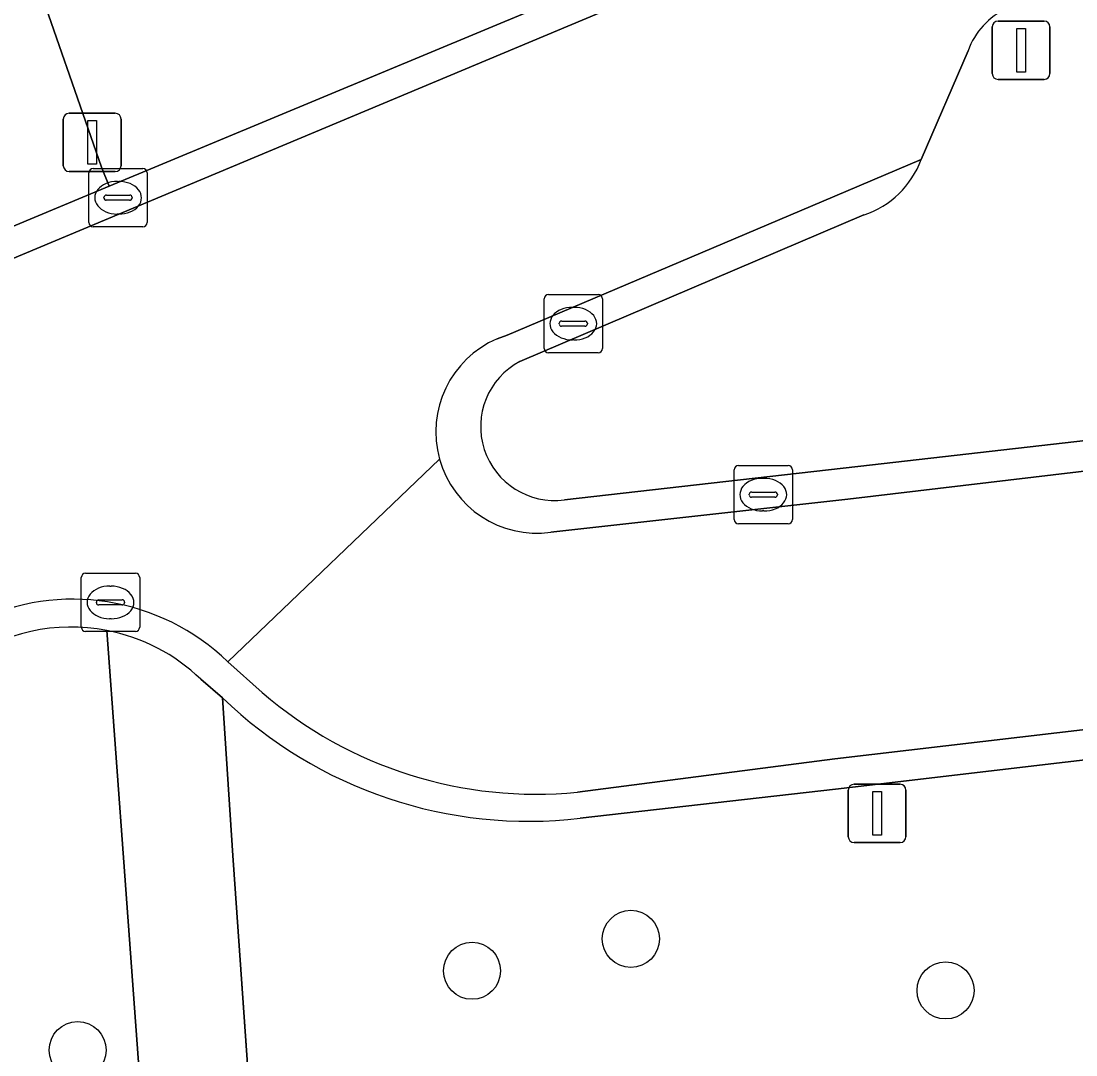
# Model space of a CAD drawing. Extents: x 162661 to 163484, y 380247 to 381230.
# Drawn here: x 163025.04 to 163043.12, y 380772.44 to 380790.17 of the extents above; entities that cross this region are included whole.
import ezdxf

# ---------------------------------------------------------------- set-up
doc = ezdxf.new("R2010")
doc.units = 0
for name, color, linetype in [('IMGEO_Afsluitpaal', 7, 'Continuous'), ('IMGEO_Boom', 7, 'Continuous'), ('IMGEO_Erf', 7, 'Continuous'), ('IMGEO_Groenvoorziening', 7, 'Continuous'), ('IMGEO_Kolk', 7, 'Continuous'), ('IMGEO_Lichtmast', 7, 'Continuous'), ('IMGEO_Rijbaan_lokaal_gesloten', 7, 'Continuous'), ('IMGEO_Rijbaan_lokaal_open', 7, 'Continuous'), ('IMGEO_Voetpad_open', 7, 'Continuous')]:
    doc.layers.add(name, color=color, linetype=linetype)

msp = doc.modelspace()

# ---------------------------------------------------------------- linework, layer by layer
at = {"layer": 'IMGEO_Afsluitpaal'}
for p, q in [((163041.686, 380789.267), (163041.686, 380790.067)), ((163041.686, 380790.067), (163041.686, 380789.267)), ((163041.786, 380790.167), (163042.576, 380790.167)), ((163042.576, 380790.167), (163041.786, 380790.167)), ((163042.676, 380790.067), (163042.676, 380789.267)), ((163042.676, 380789.267), (163042.676, 380790.067)), ((163042.576, 380789.167), (163041.786, 380789.167)), ((163041.786, 380789.167), (163042.576, 380789.167))]:
    msp.add_line(p, q, dxfattribs=at)
msp.add_lwpolyline([(163042.106, 380790.042), (163042.256, 380790.042), (163042.256, 380789.292), (163042.106, 380789.292), (163042.106, 380790.042)], dxfattribs=at)
for centre, start, end in [((163041.786, 380790.067), 90, 180), ((163041.786, 380790.067), 90, 180), ((163042.576, 380790.067), 0, 90), ((163042.576, 380790.067), 360, 90), ((163041.786, 380789.267), 180, 270), ((163041.786, 380789.267), 180, 270), ((163042.576, 380789.267), 270, 0), ((163042.576, 380789.267), 270, 0)]:
    msp.add_arc(centre, 0.1, start, end, dxfattribs=at)
at = {"layer": 'IMGEO_Boom'}
for centre in [(163035.49, 380774.431), (163032.767, 380773.883), (163040.886, 380773.546), (163026.005, 380772.523)]:
    msp.add_circle(centre, 0.489, dxfattribs=at)
at = {"layer": 'IMGEO_Erf'}
msp.add_lwpolyline([(163028.488, 380778.563), (163028.665, 380775.858), (163029.443, 380764.786), (163030.493, 380750), (163032.814, 380717.345), (163058.503, 380720.872), (163058.785, 380720.911), (163058.335, 380728.365), (163094.742, 380732.927), (163096.39, 380733.078), (163096.353, 380733.518), (163095.175, 380750), (163092.778, 380783.508), (163089.971, 380783.193), (163089.993, 380782.992), (163039.001, 380776.996), (163034.619, 380776.499)], dxfattribs=at)
msp.add_arc((163033.734, 380784.007), 7.56, 226.0645, 276.7239, dxfattribs=at)
at = {"layer": 'IMGEO_Groenvoorziening'}
for points in [[(163034.352, 380781.96), (163039.382, 380782.529), (163091.191, 380788.443), (163087.508, 380798.177), (163086.729, 380806.834), (163084.294, 380805.828), (163084.311, 380805.649), (163083.113, 380805.114), (163068.745, 380799.107), (163050.701, 380791.564), (163048.473, 380790.555)], [(163056.401, 380799.878), (163057.298, 380800.27), (163057.721, 380800.899), (163058.138, 380801.852), (163058.362, 380802.673), (163057.8, 380804.399), (163030.961, 380793.075), (163025.188, 380791.197), (163026.413, 380787.66), (163026.545, 380787.336), (163047.572, 380796.092)], [(163041.271, 380789.658), (163040.468, 380787.793)], [(163039.487, 380786.843), (163033.585, 380784.33)], [(163026.813, 380775.509), (163026.504, 380779.719)], [(163022.669, 380775.611), (163023.223, 380767.983), (163026.572, 380721.261), (163026.708, 380719.363), (163026.915, 380716.475), (163031.09, 380717.016), (163030.895, 380719.695), (163030.762, 380721.511), (163028.686, 380750), (163026.813, 380775.509)]]:
    msp.add_lwpolyline(points, dxfattribs=at)
for centre, radius, start, end in [((163042.452, 380789.235), 1.255, 114.0528, 160.305), ((163038.982, 380788.346), 1.586, 288.5769, 339.5836), ((163034.18, 380783.213), 1.265, 118.0405, 277.8256), ((163025.896, 380776.57), 3.207, 79.075, 172.6698)]:
    msp.add_arc(centre, radius, start, end, dxfattribs=at)
at = {"layer": 'IMGEO_Kolk'}
for p, q in [((163026.198, 380786.712), (163026.198, 380787.564)), ((163026.273, 380787.638), (163027.125, 380787.638)), ((163027.199, 380787.564), (163027.199, 380786.712)), ((163026.686, 380787.418), (163026.711, 380787.418)), ((163026.457, 380787.132), (163026.457, 380787.144)), ((163026.5, 380787.181), (163026.898, 380787.181)), ((163026.941, 380787.144), (163026.941, 380787.132)), ((163026.895, 380787.095), (163026.497, 380787.095)), ((163026.709, 380786.858), (163026.684, 380786.858)), ((163027.125, 380786.638), (163026.273, 380786.638)), ((163034.002, 380784.553), (163034.002, 380785.405)), ((163034.077, 380785.479), (163034.929, 380785.479)), ((163035.003, 380785.405), (163035.003, 380784.553)), ((163034.49, 380785.259), (163034.515, 380785.259)), ((163034.261, 380784.973), (163034.261, 380784.985)), ((163034.304, 380785.022), (163034.702, 380785.022)), ((163034.745, 380784.985), (163034.745, 380784.973)), ((163034.699, 380784.936), (163034.301, 380784.936)), ((163034.513, 380784.699), (163034.488, 380784.699)), ((163034.929, 380784.479), (163034.077, 380784.479)), ((163037.26, 380781.621), (163037.26, 380782.473)), ((163037.335, 380782.547), (163038.187, 380782.547)), ((163038.261, 380782.473), (163038.261, 380781.621)), ((163037.748, 380782.327), (163037.773, 380782.327)), ((163037.562, 380782.09), (163037.96, 380782.09)), ((163037.519, 380782.041), (163037.519, 380782.053)), ((163037.957, 380782.004), (163037.559, 380782.004)), ((163038.003, 380782.053), (163038.003, 380782.041)), ((163037.771, 380781.767), (163037.746, 380781.767)), ((163038.187, 380781.547), (163037.335, 380781.547)), ((163026.143, 380780.699), (163026.995, 380780.699)), ((163026.068, 380779.773), (163026.068, 380780.625)), ((163026.556, 380780.479), (163026.581, 380780.479)), ((163027.069, 380780.625), (163027.069, 380779.773)), ((163026.327, 380780.193), (163026.327, 380780.205)), ((163026.765, 380780.156), (163026.367, 380780.156)), ((163026.37, 380780.242), (163026.768, 380780.242)), ((163026.811, 380780.205), (163026.811, 380780.193)), ((163026.579, 380779.919), (163026.554, 380779.919)), ((163026.995, 380779.699), (163026.143, 380779.699))]:
    msp.add_line(p, q, dxfattribs=at)
for points in [[(163026.198, 380786.712), (163026.198, 380787.564)], [(163026.273, 380787.638), (163027.125, 380787.638)], [(163027.199, 380787.564), (163027.199, 380786.712)], [(163027.125, 380786.638), (163026.273, 380786.638)], [(163034.002, 380784.553), (163034.002, 380785.405)], [(163034.077, 380785.479), (163034.929, 380785.479)], [(163035.003, 380785.405), (163035.003, 380784.553)], [(163034.929, 380784.479), (163034.077, 380784.479)], [(163037.26, 380781.621), (163037.26, 380782.473)], [(163037.335, 380782.547), (163038.187, 380782.547)], [(163038.261, 380782.473), (163038.261, 380781.621)], [(163038.187, 380781.547), (163037.335, 380781.547)], [(163026.143, 380780.699), (163026.995, 380780.699)], [(163026.068, 380779.773), (163026.068, 380780.625)], [(163027.069, 380780.625), (163027.069, 380779.773)], [(163026.995, 380779.699), (163026.143, 380779.699)]]:
    msp.add_lwpolyline(points, dxfattribs=at)
for centre, radius, start, end in [((163026.275, 380787.562), 0.0765, 91.552, 178.448), ((163026.275, 380787.562), 0.0765, 91.552, 178.448), ((163027.123, 380787.562), 0.0765, 1.552, 88.448), ((163027.123, 380787.562), 0.0765, 1.552, 88.448), ((163026.497, 380787.141), 0.0403, 85.8775, 175.7526), ((163026.902, 380787.143), 0.0386, 1.7309, 96.639), ((163026.494, 380787.131), 0.0366, 178.938, 274.7102), ((163026.898, 380787.138), 0.043, 264.8664, 352.4533), ((163026.275, 380786.714), 0.0765, 181.552, 268.448), ((163026.275, 380786.714), 0.0765, 181.552, 268.448), ((163027.123, 380786.714), 0.0765, 271.552, 358.448), ((163027.123, 380786.714), 0.0765, 271.552, 358.448), ((163034.079, 380785.403), 0.0765, 91.552, 178.448), ((163034.079, 380785.403), 0.0765, 91.552, 178.448), ((163034.927, 380785.403), 0.0765, 1.552, 88.448), ((163034.927, 380785.403), 0.0765, 1.552, 88.448), ((163034.301, 380784.982), 0.0403, 85.8775, 175.7526), ((163034.298, 380784.972), 0.0366, 178.938, 274.7102), ((163034.702, 380784.979), 0.043, 264.8664, 352.4533), ((163034.706, 380784.984), 0.0386, 1.7309, 96.639), ((163034.079, 380784.555), 0.0765, 181.552, 268.448), ((163034.079, 380784.555), 0.0765, 181.552, 268.448), ((163034.927, 380784.555), 0.0765, 271.552, 358.448), ((163034.927, 380784.555), 0.0765, 271.552, 358.448), ((163037.337, 380782.471), 0.0765, 91.552, 178.448), ((163037.337, 380782.471), 0.0765, 91.552, 178.448), ((163038.185, 380782.471), 0.0765, 1.552, 88.448), ((163038.185, 380782.471), 0.0765, 1.552, 88.448), ((163037.559, 380782.05), 0.0403, 85.8775, 175.7526), ((163037.964, 380782.052), 0.0386, 1.7309, 96.639), ((163037.556, 380782.04), 0.0366, 178.938, 274.7102), ((163037.96, 380782.047), 0.043, 264.8664, 352.4533), ((163037.337, 380781.623), 0.0765, 181.552, 268.448), ((163037.337, 380781.623), 0.0765, 181.552, 268.448), ((163038.185, 380781.623), 0.0765, 271.552, 358.448), ((163038.185, 380781.623), 0.0765, 271.552, 358.448), ((163026.145, 380780.623), 0.0765, 91.552, 178.448), ((163026.145, 380780.623), 0.0765, 91.552, 178.448), ((163026.993, 380780.623), 0.0765, 1.552, 88.448), ((163026.993, 380780.623), 0.0765, 1.552, 88.448), ((163026.367, 380780.202), 0.0403, 85.8775, 175.7526), ((163026.364, 380780.192), 0.0366, 178.938, 274.7102), ((163026.768, 380780.199), 0.043, 264.8664, 352.4533), ((163026.772, 380780.204), 0.0386, 1.7309, 96.639), ((163026.145, 380779.775), 0.0765, 181.552, 268.448), ((163026.145, 380779.775), 0.0765, 181.552, 268.448), ((163026.993, 380779.775), 0.0765, 271.552, 358.448), ((163026.993, 380779.775), 0.0765, 271.552, 358.448)]:
    msp.add_arc(centre, radius, start, end, dxfattribs=at)
for centre, major_axis, ratio, start_param, end_param in [((163026.685, 380787.138), (-0.387, 0.002), 0.722429, 4.712389, 7.853982), ((163026.71, 380787.138), (-0.39, 0.002), 0.717154, 1.570796, 4.712389), ((163034.489, 380784.979), (-0.387, 0.002), 0.722429, 4.712389, 7.853982), ((163034.514, 380784.979), (-0.39, 0.002), 0.717154, 1.570796, 4.712389), ((163037.747, 380782.047), (-0.387, 0.002), 0.722429, 4.712389, 7.853982), ((163037.772, 380782.047), (-0.39, 0.002), 0.717154, 1.570796, 4.712389), ((163026.555, 380780.199), (-0.387, 0.002), 0.722429, 4.712389, 7.853982), ((163026.58, 380780.199), (-0.39, 0.002), 0.717154, 1.570796, 4.712389)]:
    msp.add_ellipse(centre, major_axis=major_axis, ratio=ratio, start_param=start_param, end_param=end_param, dxfattribs=at)
at = {"layer": 'IMGEO_Lichtmast'}
for p, q in [((163025.86, 380788.587), (163026.65, 380788.587)), ((163026.65, 380788.587), (163025.86, 380788.587)), ((163025.76, 380787.687), (163025.76, 380788.487)), ((163025.76, 380788.487), (163025.76, 380787.687)), ((163026.75, 380788.487), (163026.75, 380787.687)), ((163026.75, 380787.687), (163026.75, 380788.487)), ((163026.65, 380787.587), (163025.86, 380787.587)), ((163025.86, 380787.587), (163026.65, 380787.587)), ((163039.317, 380777.082), (163040.107, 380777.082)), ((163040.107, 380777.082), (163039.317, 380777.082)), ((163039.217, 380776.182), (163039.217, 380776.982)), ((163039.217, 380776.982), (163039.217, 380776.182)), ((163040.207, 380776.982), (163040.207, 380776.182)), ((163040.207, 380776.182), (163040.207, 380776.982)), ((163040.107, 380776.082), (163039.317, 380776.082)), ((163039.317, 380776.082), (163040.107, 380776.082))]:
    msp.add_line(p, q, dxfattribs=at)
for points in [[(163026.18, 380788.462), (163026.33, 380788.462), (163026.33, 380787.712), (163026.18, 380787.712), (163026.18, 380788.462)], [(163039.637, 380776.957), (163039.787, 380776.957), (163039.787, 380776.207), (163039.637, 380776.207), (163039.637, 380776.957)]]:
    msp.add_lwpolyline(points, dxfattribs=at)
for centre, start, end in [((163025.86, 380788.487), 90, 180), ((163025.86, 380788.487), 90, 180), ((163026.65, 380788.487), 0, 90), ((163026.65, 380788.487), 360, 90), ((163025.86, 380787.687), 180, 270), ((163025.86, 380787.687), 180, 270), ((163026.65, 380787.687), 270, 0), ((163026.65, 380787.687), 270, 0), ((163039.317, 380776.982), 90, 180), ((163039.317, 380776.982), 90, 180), ((163040.107, 380776.982), 0, 90), ((163040.107, 380776.982), 360, 90), ((163039.317, 380776.182), 180, 270), ((163039.317, 380776.182), 180, 270), ((163040.107, 380776.182), 270, 0), ((163040.107, 380776.182), 270, 0)]:
    msp.add_arc(centre, 0.1, start, end, dxfattribs=at)
at = {"layer": 'IMGEO_Rijbaan_lokaal_gesloten'}
for points in [[(163050.638, 380795.45), (163048.961, 380796.178), (163024.884, 380786.092)], [(163033.196, 380784.718), (163033.369, 380784.782), (163038.568, 380786.987), (163040.468, 380787.793), (163041.271, 380789.658)], [(163089.883, 380783.479), (163089.413, 380787.922), (163039.211, 380781.969), (163034.12, 380781.401)], [(163034.577, 380776.948), (163038.986, 380777.517), (163089.883, 380783.479)], [(163028.582, 380779.181), (163032.211, 380782.656)], [(163032.211, 380782.656), (163028.582, 380779.181), (163029.171, 380778.654)]]:
    msp.add_lwpolyline(points, dxfattribs=at)
for centre, radius, start, end in [((163042.452, 380789.235), 1.255, 114.0528, 160.305), ((163033.885, 380783.123), 1.738, 113.3526, 195.5806), ((163033.885, 380783.123), 1.738, 195.5896, 277.7676), ((163025.922, 380776.419), 3.835, 46.0747, 185.91), ((163033.856, 380784.08), 7.169, 229.1954, 275.7758)]:
    msp.add_arc(centre, radius, start, end, dxfattribs=at)
at = {"layer": 'IMGEO_Rijbaan_lokaal_open'}
for points in [[(163047.572, 380796.092), (163026.545, 380787.336), (163024.877, 380786.639), (163024.674, 380786.554)], [(163024.884, 380786.092), (163048.961, 380796.178)], [(163092.808, 380788.627), (163091.191, 380788.443), (163039.382, 380782.529), (163034.352, 380781.96)], [(163034.12, 380781.401), (163039.211, 380781.969), (163089.413, 380787.922), (163092.906, 380788.335)], [(163040.468, 380787.793), (163038.568, 380786.987), (163033.369, 380784.782), (163033.196, 380784.718)], [(163033.585, 380784.33), (163039.487, 380786.843)], [(163094.315, 380784.01), (163089.883, 380783.479), (163038.986, 380777.517), (163034.577, 380776.948)], [(163039.001, 380776.996), (163089.993, 380782.992), (163089.971, 380783.193), (163092.778, 380783.508), (163094.315, 380783.681), (163094.445, 380783.685), (163094.575, 380783.687)], [(163029.171, 380778.654), (163028.582, 380779.181)], [(163028.12, 380778.882), (163028.488, 380778.563)], [(163034.619, 380776.499), (163039.001, 380776.996)]]:
    msp.add_lwpolyline(points, dxfattribs=at)
for centre, radius, start, end in [((163038.982, 380788.346), 1.586, 288.5769, 339.5836), ((163033.885, 380783.123), 1.738, 113.3526, 195.5806), ((163034.18, 380783.213), 1.265, 118.0405, 277.8256), ((163033.885, 380783.123), 1.738, 195.5896, 277.7676), ((163025.922, 380776.419), 3.835, 46.0747, 185.91), ((163025.896, 380776.57), 3.207, 79.075, 172.6698), ((163025.904, 380776.582), 3.193, 46.0623, 79.1743), ((163033.856, 380784.08), 7.169, 229.1954, 275.7758), ((163033.734, 380784.007), 7.56, 226.0645, 276.7239)]:
    msp.add_arc(centre, radius, start, end, dxfattribs=at)
at = {"layer": 'IMGEO_Voetpad_open'}
msp.add_lwpolyline([(163030.961, 380793.075), (163057.8, 380804.399), (163057.075, 380806.099), (163052.818, 380804.317), (163051.126, 380803.589), (163038.763, 380798.374), (163037.38, 380797.789), (163030.119, 380794.72), (163024.587, 380792.93), (163021.339, 380791.92), (163021.239, 380791.885), (162992.937, 380782.334), (162993.48, 380780.484), (163014.767, 380787.754), (163015.496, 380788.003), (163016.21, 380788.247), (163016.973, 380788.507), (163021.596, 380790.086), (163023.438, 380790.648), (163024.739, 380786.977), (163024.877, 380786.639), (163026.545, 380787.336), (163026.413, 380787.66), (163025.188, 380791.197)], close=True, dxfattribs=at)
for points in [[(163026.504, 380779.719), (163026.813, 380775.509), (163028.686, 380750), (163030.762, 380721.511)], [(163070.497, 380590.125), (163070.867, 380590.166), (163070.696, 380591.934), (163070.481, 380591.912), (163067.753, 380591.633), (163041.973, 380588.769), (163037.446, 380652.111), (163063.957, 380655.14), (163064.179, 380655.165), (163064.055, 380657.039), (163063.757, 380657.004), (163037.315, 380653.943), (163032.944, 380715.524), (163058.632, 380719.002), (163058.898, 380719.038), (163058.785, 380720.911), (163058.503, 380720.872), (163032.814, 380717.345), (163030.493, 380750), (163029.443, 380764.786), (163028.665, 380775.858), (163028.488, 380778.563), (163028.12, 380778.882)]]:
    msp.add_lwpolyline(points, dxfattribs=at)
msp.add_arc((163025.904, 380776.582), 3.193, 46.0623, 79.1743, dxfattribs=at)

doc.saveas('drawing.dxf')
